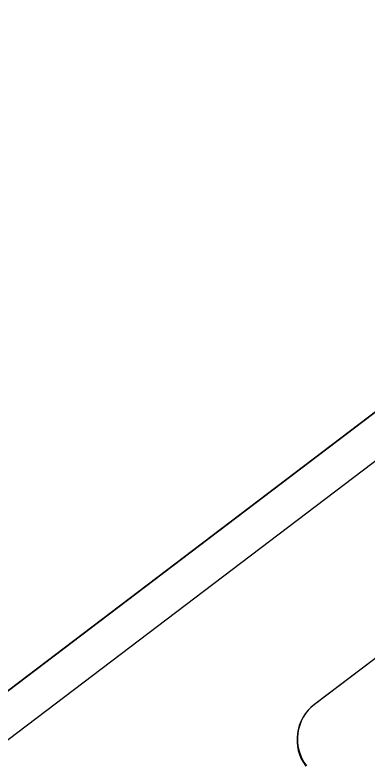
# Model space of a CAD drawing. Extents: x 2001876 to 2025694, y 804561 to 868938.
# Drawn here: x 2014782.3 to 2014805.06, y 822262.84 to 822311.3 of the extents above; entities that cross this region are included whole.
import ezdxf

# ---------------------------------------------------------------- set-up
doc = ezdxf.new("R2010")
doc.units = 0
doc.layers.add('RD_PD_CLEAR ZONE', color=7, linetype='Continuous')
doc.layers.add('TR SN EXTRUDED PANEL SIGNS - GROUND MOUNTED', color=7, linetype='Continuous')

msp = doc.modelspace()

# ---------------------------------------------------------------- linework, layer by layer
at = {"layer": 'RD_PD_CLEAR ZONE'}
msp.add_arc((2020767.463, 826282.994), 7994.761, 207.5454113, 229.9490571, dxfattribs=at)
at = {"layer": 'TR SN EXTRUDED PANEL SIGNS - GROUND MOUNTED'}
for p, q in [((2014857.555, 822309.311), (2014801.607, 822266.81)), ((2014857.584, 822309.333), (2014801.636, 822266.832)), ((2014801.607, 822266.81), (2014801.607, 822266.81))]:
    msp.add_line(p, q, dxfattribs=at)
for points in [[(2014795.92, 822144.779), (2015001.684, 822301.086), (2014937.323, 822385.812), (2014731.559, 822229.505), (2014795.92, 822144.779)], [(2014926.751, 822374.6), (2014745.195, 822236.683), (2014743.662, 822238.7), (2014925.219, 822376.618), (2014926.751, 822374.6)]]:
    msp.add_lwpolyline(points, close=True, dxfattribs=at)
for centre in [(2014803.331, 822264.54), (2014803.36, 822264.563)]:
    msp.add_arc(centre, 2.85, 127.222, 217.2216, dxfattribs=at)

# ---------------------------------------------------------------- texts
for s, p in [('SPEED FOR STOPPED', (2014651.314, 822305.372)), ('EMERGENCY VEHICLES', (2014659.532, 822285.79))]:
    msp.add_text(s, height=15.2, rotation=37.2218, dxfattribs=at).set_placement(p)

doc.saveas('drawing.dxf')
